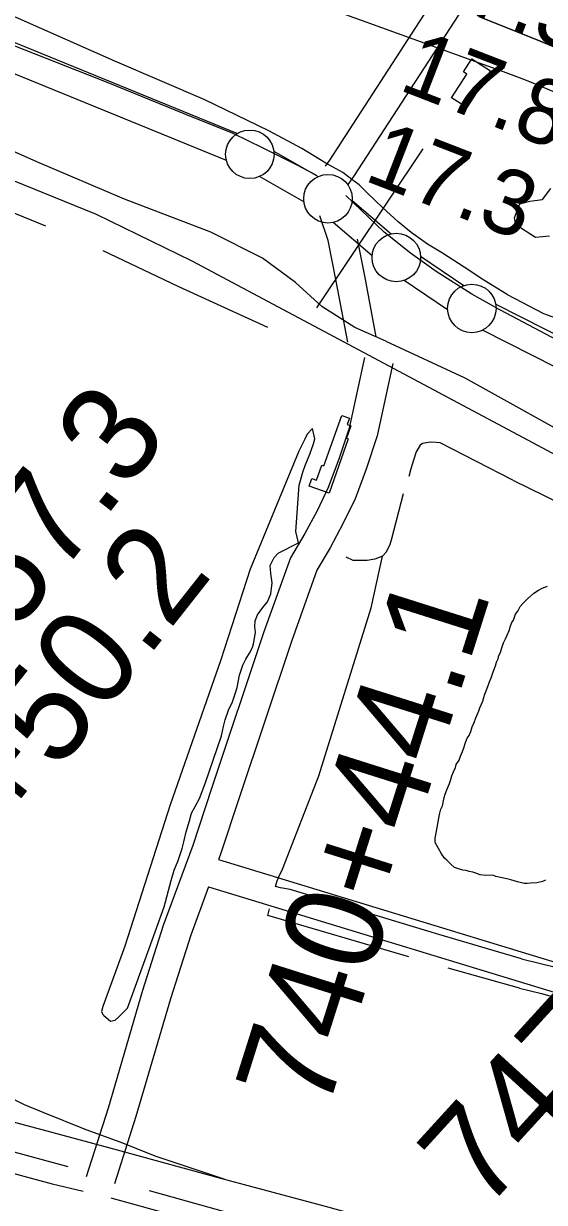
# Model space of a CAD drawing. Extents: x 3651524 to 3689615, y 505651 to 531377.
# Drawn here: x 3662174 to 3662711, y 512881 to 514096 of the extents above; entities that cross this region are included whole.
import ezdxf

# ---------------------------------------------------------------- set-up
doc = ezdxf.new("R2010")
doc.units = 0
for name, color, linetype in [('V-BLDG-OTLN', 7, 'Continuous'), ('V-FLOD-BASE', 7, 'Continuous'), ('V-LEVE-TOET', 7, 'Continuous'), ('V-RAIL-TRAK', 7, 'Continuous'), ('V-RIVR-RANG', 7, 'Continuous'), ('V-ROAD-CNTR', 7, 'Continuous'), ('V-SURV-IDEN', 7, 'Continuous'), ('V-SURV-LINE', 7, 'Continuous'), ('V-TOPO-DPTH', 7, 'Continuous'), ('V-TOPO-MINR', 7, 'Continuous'), ('V-TOPO-SHOR', 7, 'Continuous'), ('V-UTIL-LINE', 7, 'Continuous'), ('V-WETL-SWMP', 7, 'Continuous')]:
    doc.layers.add(name, color=color, linetype=linetype)

msp = doc.modelspace()

# ---------------------------------------------------------------- linework, layer by layer
at = {"layer": 'V-BLDG-OTLN'}
for points in [[(3662636.423, 514059.963), (3662655.766, 514047.378), (3662631.231, 514009.667), (3662615.611, 514019.831), (3662631.389, 514044.083), (3662627.667, 514046.506)], [(3662509.047, 513668.289), (3662489.266, 513612.299), (3662468.804, 513619.533), (3662471.495, 513627.153), (3662476.199, 513625.492), (3662481.702, 513641.074), (3662483.91, 513640.293), (3662502.311, 513692.368), (3662510.176, 513689.591), (3662507.796, 513682.855), (3662511.763, 513681.456), (3662507.327, 513668.898)]]:
    msp.add_lwpolyline(points, close=True, dxfattribs=at)
at = {"layer": 'V-FLOD-BASE'}
for points in [[(3662476.07, 513939.949), (3662455.707, 513950.635), (3662421.208, 513967.834), (3662390.4, 513982.815), (3662339.788, 514003.297), (3662261.786, 514035.137), (3662155.192, 514077.195)], [(3662659.827, 513804.301), (3662636.484, 513817.423), (3662599.804, 513840.557), (3662573.342, 513859.64), (3662546.012, 513881.095), (3662506.467, 513918.875)], [(3662659.827, 513804.301), (3662729.92, 513767.001), (3662828.814, 513713.581), (3662938.621, 513659.096), (3663033.927, 513610.335), (3663158.921, 513546.794), (3663199.983, 513526.947), (3663231.446, 513512.621), (3663277.836, 513496.806), (3663317.725, 513485.802)]]:
    msp.add_lwpolyline(points, dxfattribs=at)
at = {"layer": 'V-LEVE-TOET'}
msp.add_line((3662528.845, 513921.285), (3662520.342, 513930.03), dxfattribs=at)
for points in [[(3662461.355, 513967.386), (3662427.117, 513985.517), (3662361.106, 514017.715), (3662268.536, 514057.491), (3662169.04, 514101.46), (3662060.629, 514145.684), (3661966.397, 514184.803), (3661837.307, 514236.906)], [(3662481.799, 513804.737), (3662454.796, 513829.471), (3662420.752, 513854.41), (3662367.5, 513881.075), (3662278.53, 513915.344), (3662188.267, 513953.643), (3662069.524, 514006.152), (3661967.064, 514045.038), (3661881.28, 514075.692), (3661788.61, 514111.95), (3661687.244, 514156.205), (3661598.068, 514191.42), (3661494.892, 514229.857)], [(3662520.342, 513930.03), (3662512.777, 513935.656), (3662503.634, 513942.728), (3662485.88, 513952.255), (3662461.355, 513967.386)], [(3662672.877, 513817.081), (3662648.874, 513831.863), (3662628.353, 513845.138), (3662606.223, 513859.632), (3662590.748, 513868.768), (3662573.948, 513880.761), (3662560.413, 513891.956), (3662544.392, 513906.511), (3662528.845, 513921.285)], [(3662672.877, 513817.081), (3662710.378, 513797.217), (3662746.511, 513784.473), (3662762.133, 513776.975), (3662850.08, 513730.627), (3662959.454, 513674.139), (3663086.217, 513612.832), (3663194.271, 513552.772), (3663233.116, 513531.579), (3663256.315, 513522.337), (3663273.957, 513516.83)], [(3662547.922, 513768.828), (3662515.984, 513782.838), (3662481.799, 513804.737)], [(3662547.922, 513768.828), (3662629.152, 513730.909), (3662761.316, 513657.605), (3662893.897, 513590.091), (3663056.371, 513511.138), (3663181.348, 513450.714), (3663309.399, 513400.102), (3663422.23, 513365.896), (3663591.243, 513316.812), (3663775.885, 513258.894), (3663976.585, 513195.263), (3664150.943, 513145.759), (3664242.833, 513114.125), (3664315.989, 513088.196)]]:
    msp.add_lwpolyline(points, dxfattribs=at)
at = {"layer": 'V-RAIL-TRAK'}
for points in [[(3661560.25, 513127.185), (3661636.233, 513106.912), (3661742.516, 513078.486), (3661852.962, 513047.823), (3661982.31, 513012.862), (3662097.672, 512981.589), (3662202.091, 512953.687), (3662271.006, 512935.312), (3662381.223, 512904.893), (3662401.734, 512899.37), (3662485.182, 512877.237), (3662556.252, 512857.574), (3662649.499, 512833.281), (3662687.711, 512822.552)], [(3662273.834, 512943.119), (3662239.1, 512955.819), (3662194.593, 512973.635), (3662175.238, 512981.566), (3662120.064, 513008.846), (3662071.682, 513033.385)], [(3662381.223, 512904.893), (3662311.208, 512928.517), (3662273.834, 512943.119)]]:
    msp.add_lwpolyline(points, dxfattribs=at)
at = {"layer": 'V-ROAD-CNTR'}
for points in [[(3663041.504, 513480.976), (3662699.377, 513664.219), (3662504.781, 513767.955), (3662348.109, 513851.329), (3662249.477, 513899.259), (3662129.876, 513947.868), (3661936.707, 514028.636), (3661400.54, 514247.843), (3660937.042, 514437.744), (3660767.698, 514503.118), (3660635.456, 514548.107), (3660437.74, 514614.376), (3660166.796, 514700.076), (3660103.375, 514721.409)], [(3662485.556, 513949.174), (3662490.147, 513955.502), (3662619.212, 514155.019)], [(3662508.976, 513930.368), (3662514.901, 513938.534), (3662645.519, 514140.45)], [(3662508.464, 513767.702), (3662496.546, 513830.59), (3662488.215, 513872.52), (3662479.756, 513897.995)], [(3662537.94, 513773.288), (3662525.996, 513836.306), (3662518.517, 513873.949)], [(3662525.761, 513752.124), (3662509.994, 513679.182), (3662499.295, 513647.047), (3662488.507, 513618.081), (3662476.87, 513594.021), (3662464.255, 513570.423), (3662449.522, 513545.673), (3662422.205, 513469.094), (3662368.063, 513307.681), (3662348.729, 513249.03), (3662318.43, 513166.42), (3662297.017, 513099.644), (3662261.597, 512978.323), (3662238.941, 512907.268)], [(3662555.083, 513745.786), (3662538.972, 513671.252), (3662527.593, 513637.071), (3662516.129, 513606.289), (3662503.612, 513580.413), (3662490.387, 513555.671), (3662476.796, 513532.839), (3662450.557, 513459.284), (3662396.531, 513298.215), (3662377.065, 513239.166), (3662375.367, 513234.536)], [(3662375.366, 513234.536), (3662897.968, 513075.249)], [(3662365.021, 513206.328), (3662346.808, 513156.67), (3662325.705, 513090.858), (3662290.291, 512969.561), (3662268.188, 512900.241)], [(3662365.02, 513206.326), (3662889.222, 513046.553)], [(3661552.204, 513074.828), (3661642.395, 513051.778), (3661801.297, 513009.059), (3661922.758, 512977.612), (3662058.819, 512939.402), (3662203.776, 512900.234), (3662235.687, 512892.77)], [(3662264.41, 512885.632), (3662355.05, 512860.552), (3662488.377, 512825.241), (3662622.332, 512787.328), (3662687.803, 512769.002)]]:
    msp.add_lwpolyline(points, dxfattribs=at)
at = {"layer": 'V-SURV-LINE'}
for points in [[(3661529.357, 514336.889), (3662394.846, 513982.965)], [(3662383.482, 513955.2), (3661517.993, 514309.124)], [(3662432.442, 513964.658), (3662478.201, 513938.574)], [(3662463.348, 513912.51), (3662417.589, 513938.594)], [(3662513.054, 513913.998), (3662553.229, 513879.449)], [(3662533.663, 513856.708), (3662493.487, 513891.257)], [(3662583.535, 513856.328), (3662628.23, 513826.194)], [(3662611.469, 513801.313), (3662566.774, 513831.447)], [(3662661.034, 513806.923), (3663218.953, 513524.115)], [(3663205.37, 513497.366), (3662647.451, 513780.174)]]:
    msp.add_lwpolyline(points, dxfattribs=at)
for centre in [(3662407.664, 513961.517), (3662488.126, 513915.651), (3662558.591, 513855.055), (3662636.413, 513802.586)]:
    msp.add_circle(centre, 25, dxfattribs=at)
at = {"layer": 'V-TOPO-DPTH'}
msp.add_lwpolyline([(3663478.242, 513715.904), (3663452.372, 513730.441), (3663426.337, 513744.692), (3663335.594, 513793.384), (3663263.606, 513830.813), (3663191.006, 513866.975), (3663117.49, 513901.235), (3663043.363, 513934.227), (3662767.506, 514052.724), (3662736.856, 514065.707), (3662706.121, 514078.482), (3662675.259, 514090.946), (3662644.311, 514103.201)], dxfattribs=at)
at = {"layer": 'V-TOPO-MINR'}
for points in [[(3662194.728, 514186.883), (3662198.925, 514187.093), (3662277.405, 514171.411), (3662329.469, 514159.783), (3662381.104, 514146.617), (3662432.095, 514131.142), (3662482.656, 514114.129), (3662668.767, 514046.806), (3662679.786, 514042.714), (3662690.757, 514038.498), (3662701.654, 514034.096), (3662712.503, 514029.571), (3662824.623, 513981.678), (3662844.894, 513972.547), (3662864.903, 513962.902), (3662884.522, 513952.483), (3662903.879, 513941.55), (3662922.533, 513929.571), (3662940.519, 513916.727), (3662950.979, 513908.016)], [(3662644.311, 514103.201), (3662675.259, 514090.946), (3662706.121, 514078.482), (3662736.856, 514065.707), (3662767.506, 514052.724), (3663043.363, 513934.227), (3663117.49, 513901.235), (3663191.006, 513866.975), (3663263.606, 513830.813), (3663335.594, 513793.384), (3663426.337, 513744.692), (3663452.372, 513730.441), (3663478.242, 513715.904)]]:
    msp.add_lwpolyline(points, dxfattribs=at)
at = {"layer": 'V-TOPO-SHOR'}
msp.add_line((3662685.611, 513101.974), (3662612.187, 513122.657), dxfattribs=at)
for points in [[(3662197.464, 513887.264), (3662034.806, 513953.756), (3661908.553, 514003.686), (3661900.226, 514005.962), (3661895.135, 514005.853), (3661889.253, 514004.751), (3661887.924, 514002.755), (3661885.542, 513999.517), (3661880.143, 513988.736), (3661853.308, 513913.707), (3661809.479, 513787.278), (3661771.405, 513684.088), (3661736.578, 513587.668)], [(3662426.208, 513782.988), (3662333.812, 513825.076), (3662256.508, 513861.907)], [(3662472.224, 513678.912), (3662466.779, 513672.842), (3662464.327, 513667.694), (3662458.124, 513655.408), (3662408.079, 513533.992), (3662377.652, 513440.245), (3662325.53, 513290.909), (3662278.858, 513145.23), (3662256.209, 513083.055), (3662254.792, 513078.009), (3662255.976, 513074.922), (3662257.209, 513073.616), (3662263.918, 513067.906), (3662268.675, 513068.873), (3662272.421, 513071.906), (3662281.594, 513081.306), (3662303.967, 513142.728), (3662319.452, 513185.777), (3662326.597, 513213.044), (3662329.7, 513223.636), (3662333.798, 513233.44), (3662337.976, 513246.037), (3662339.442, 513252.863), (3662342.023, 513262.962), (3662345.41, 513274.566), (3662347.671, 513282.387), (3662351.427, 513289.145), (3662355.734, 513297.415), (3662361.517, 513312.765), (3662378.448, 513361.878), (3662380.513, 513371.739), (3662382.235, 513378.557), (3662385.569, 513388.381), (3662389.639, 513397.167), (3662392.67, 513405.22), (3662394.638, 513411.775), (3662397.038, 513424.426), (3662400.386, 513434.756), (3662403.62, 513441.023), (3662407.362, 513447.275), (3662410.325, 513453.041), (3662411.751, 513458.341), (3662413.32, 513468.724), (3662412.719, 513474.338), (3662413.15, 513480.431), (3662415.366, 513486.724), (3662420.922, 513494.195), (3662425.925, 513500.157), (3662429.218, 513508.455), (3662430.556, 513519.609), (3662429.31, 513529.31), (3662428.528, 513537.473), (3662432.841, 513545.997), (3662436.779, 513550.208), (3662457.741, 513561.028), (3662454.974, 513572.576), (3662458.392, 513620.553), (3662462.074, 513633.674), (3662464.569, 513640.723), (3662469.488, 513652.536)], [(3662469.488, 513652.536), (3662473.344, 513662.854), (3662474.516, 513668.163), (3662472.224, 513678.912)], [(3662678.562, 513625.658), (3662603.609, 513663.937), (3662599.812, 513664.556), (3662593.714, 513664.73), (3662585.536, 513663.44), (3662583.191, 513661.472), (3662579.181, 513654.719), (3662576.136, 513646.159), (3662573.592, 513637.33), (3662571.317, 513629.232)], [(3662678.562, 513625.658), (3662745.241, 513592.987), (3662776.633, 513578.165), (3662822.199, 513555.373), (3662871.648, 513532.044), (3662921.94, 513505.949), (3662973.906, 513477.92), (3663022.825, 513449.6), (3663054.223, 513432.018)], [(3662565.736, 513611.408), (3662553.411, 513563.637), (3662552.014, 513559.352), (3662547.969, 513551.33), (3662544.293, 513547.365), (3662536.574, 513544.281), (3662528.391, 513542.737), (3662514.143, 513542.639), (3662506.866, 513546.155)], [(3662687.5, 513132.191), (3662602.248, 513157.285), (3662449.184, 513203.662), (3662439.309, 513205.45), (3662434.228, 513206.592), (3662435.692, 513212.708), (3662437.605, 513216.726), (3662441.135, 513224.496), (3662478.757, 513320.834), (3662532.837, 513494.025), (3662544.293, 513547.365)], [(3662603.175, 513280.787), (3662604.484, 513286.581), (3662606.251, 513289.709), (3662607.118, 513295.056), (3662607.99, 513298.623), (3662608.867, 513301.745), (3662610.628, 513306.205), (3662613.268, 513312.898), (3662614.589, 513316.021), (3662615.902, 513320.926), (3662617.665, 513324.942), (3662619.424, 513329.405), (3662620.301, 513332.526), (3662623.397, 513336.995), (3662624.714, 513341.009), (3662626.918, 513345.918), (3662628.237, 513349.486), (3662629.992, 513355.283), (3662631.751, 513359.746), (3662633.521, 513362.427), (3662635.284, 513366.443), (3662636.597, 513371.348), (3662638.802, 513375.811), (3662640.559, 513380.718), (3662641.88, 513383.841), (3662643.644, 513387.859), (3662644.52, 513390.978), (3662646.284, 513394.55), (3662647.607, 513397.675), (3662648.924, 513401.687), (3662649.798, 513404.808), (3662651.119, 513408.378), (3662652.878, 513412.84), (3662654.637, 513417.747), (3662656.399, 513421.764), (3662657.716, 513425.778), (3662659.035, 513429.792), (3662660.794, 513434.252), (3662661.668, 513437.82), (3662663.432, 513441.392), (3662664.306, 513444.957), (3662666.073, 513448.082), (3662666.948, 513451.65), (3662667.913, 513454.683), (3662668.967, 513457.804), (3662671.261, 513462.181), (3662672.758, 513465.929), (3662675.316, 513471.284), (3662676.014, 513474.227), (3662677.507, 513478.688), (3662679.277, 513481.369), (3662680.332, 513484.402), (3662681.565, 513487.347), (3662683.955, 513490.562), (3662686.158, 513495.295), (3662689.085, 513498.336), (3662691.565, 513501.019), (3662693.693, 513503.167), (3662700.167, 513508.988), (3662705.051, 513512.127), (3662709.049, 513514.372), (3662714.384, 513516.18)], [(3662712.244, 513213.341), (3662709.133, 513211.991), (3662703.349, 513210.627), (3662697.117, 513210.152), (3662693.558, 513209.689), (3662690.439, 513209.675), (3662683.305, 513211.424), (3662676.615, 513213.619), (3662672.603, 513214.49), (3662667.698, 513215.802), (3662661.013, 513217.109), (3662657.89, 513218.43), (3662650.765, 513217.951), (3662644.973, 513218.815), (3662640.51, 513220.574), (3662637.389, 513221.451), (3662633.822, 513222.323), (3662630.7, 513223.2), (3662627.137, 513223.63), (3662621.783, 513225.385), (3662618.662, 513226.261), (3662614.638, 513229.805), (3662610.612, 513233.794), (3662608.373, 513236.01), (3662605.236, 513240.45), (3662602.094, 513245.779), (3662600.298, 513248.888), (3662598.502, 513251.997), (3662598.479, 513256.449), (3662599.354, 513260.017), (3662603.175, 513280.787)], [(3662571.569, 513134.257), (3662426.027, 513176.858), (3662428.006, 513183.667)], [(3662687.5, 513132.191), (3662722.744, 513123.487), (3662756.046, 513114.772), (3662781.306, 513107.129), (3662806.558, 513100.873), (3662859.851, 513085.601)], [(3662685.611, 513101.974), (3662708.09, 513096.261), (3662726.408, 513091.356), (3662742.503, 513087.274), (3662754.715, 513084.005), (3662773.311, 513078.826), (3662781.093, 513074.429)], [(3662220.363, 512917.88), (3662086.082, 512954.049), (3661861.119, 513012.42), (3661682.384, 513059.538), (3661572.515, 513086.612)], [(3662615.082, 512809.852), (3662456.766, 512850.531), (3662304.354, 512893.076)]]:
    msp.add_lwpolyline(points, dxfattribs=at)
at = {"layer": 'V-UTIL-LINE'}
msp.add_line((3662476.705, 513803.271), (3662586.314, 513966.935), dxfattribs=at)
at = {"layer": 'V-WETL-SWMP'}
msp.add_lwpolyline([(3662716.527, 513877), (3662702.012, 513875.549), (3662681.691, 513888.612), (3662680.239, 513895.87), (3662686.045, 513910.385), (3662696.206, 513913.288), (3662709.269, 513914.74), (3662717.979, 513926.352)], dxfattribs=at)

# ---------------------------------------------------------------- texts
at = {"layer": 'V-RIVR-RANG'}
for s, p in [('7.3', (3662626.531, 514109.827)), ('17.8', (3662559.651, 514028.492)), ('17.3', (3662523.765, 513935.153))]:
    msp.add_text(s, height=67, rotation=338.828326, dxfattribs=at).set_placement(p)
at = {"layer": 'V-SURV-IDEN'}
for s, rotation, p in [('738+57.3', 52.172118, (3661981.085, 513228.876)), ('739+50.2', 51.746953, (3662022.894, 513087.679)), ('740+44.1', 72.427967, (3662486.356, 512971.186)), ('747+09.6', 47.649491, (3662648.707, 512870.189))]:
    msp.add_text(s, height=100, rotation=rotation, dxfattribs=at).set_placement(p)

doc.saveas('drawing.dxf')
